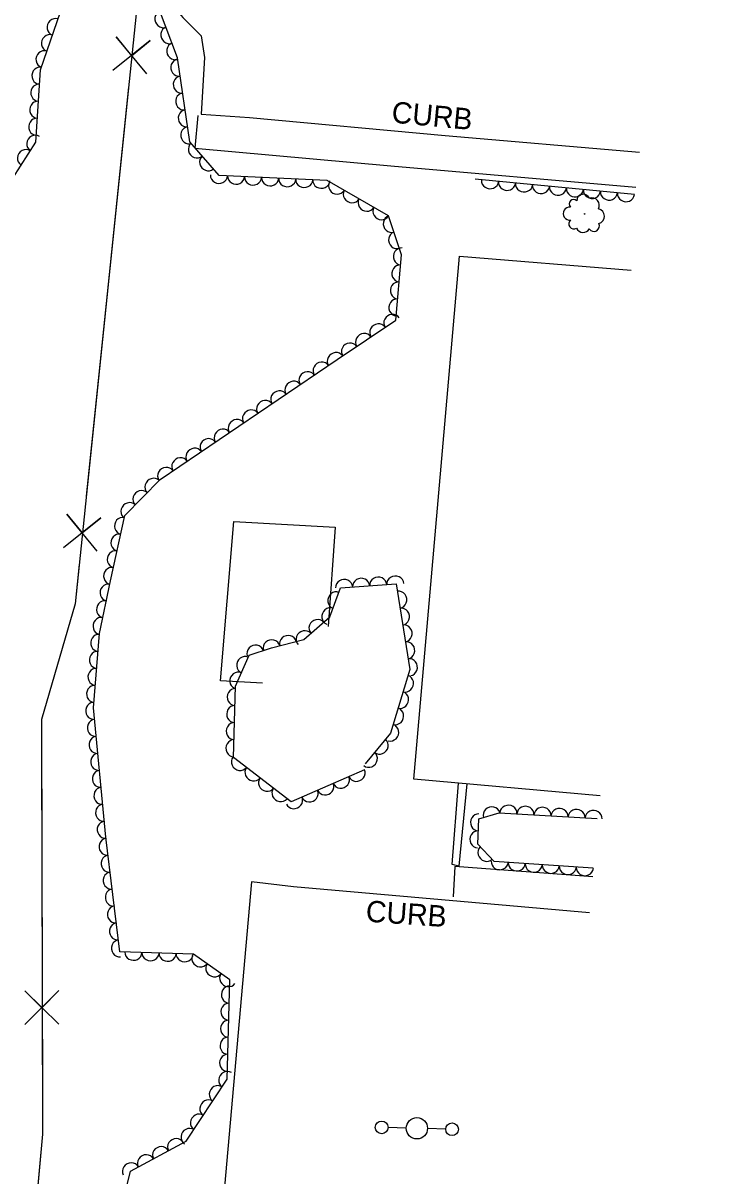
# Model space of a CAD drawing. Extents: x 1722896 to 1754269, y 648279 to 666297.
# Drawn here: x 1753980.3 to 1754145.5, y 653879.4 to 654149.6 of the extents above; entities that cross this region are included whole.
import ezdxf

# ---------------------------------------------------------------- set-up
doc = ezdxf.new("R2010")
doc.units = 0
for name, color, linetype in [('DESIGN - CENTERLINE - Proposed Text', 7, 'Continuous'), ('DESIGN - SCRATCH - User 1', 7, 'Continuous'), ('SURVEY - CENTERLINE - Preliminary Text', 7, 'Continuous'), ('SURVEY - DTM - Breaklines', 7, 'Continuous'), ('SURVEY - VEGETATION - Features with Text', 7, 'Continuous')]:
    doc.layers.add(name, color=color, linetype=linetype)

msp = doc.modelspace()

# ---------------------------------------------------------------- linework, layer by layer
at = {"layer": 'DESIGN - CENTERLINE - Proposed Text'}
for points in [[(1754086.74, 654984.27), (1754081.58, 654936.91), (1754076.76, 654892.09), (1754070.63, 654830.18), (1754065.84, 654781.45), (1754062.33, 654743.83), (1754058.83, 654686.74), (1754054.63, 654643.92), (1754047.01, 654566.87), (1754011.15, 654193.48), (1753992.53, 654013.5), (1753984.63, 653986.33), (1753984.9, 653889.16), (1753981.03, 653847.44)], [(1754009.3, 654137.71), (1754002.16, 654146.39), (1754005.73, 654142), (1754010.12, 654145.57), (1754001.34, 654138.53)], [(1754005.06, 654134.63), (1754000.29, 654088.47)], [(1754021.32, 654127.95), (1754020.61, 654120.28), (1754066.51, 654116.21), (1754123.93, 654111.16)], [(1754115.57, 653968.45), (1754071.91, 653972.39), (1754082.6, 654095.03), (1754122.84, 654091.71)], [(1754000.29, 654088.47), (1753995.14, 654038.74)], [(1753997.72, 654025.81), (1753990.58, 654034.49), (1753994.15, 654030.1), (1753998.54, 654033.66), (1753989.77, 654026.63)], [(1754036.48, 653994.9), (1754026.6, 653995.47), (1754029.73, 654032.8), (1754053.44, 654031.43), (1754051.87, 654008.17)], [(1753993.48, 654022.72), (1753992.53, 654013.5), (1753984.63, 653986.33), (1753984.65, 653977.5)], [(1753984.65, 653977.5), (1753984.79, 653927.5)], [(1754082.46, 653951.97), (1754080.92, 653952.34), (1754082.41, 653971.44)], [(1754084.31, 653971.27), (1754082.46, 653951.97)], [(1754113.9, 653949.48), (1754081.55, 653951.88), (1754081.14, 653944.82)], [(1753988.73, 653914.91), (1753980.71, 653922.79), (1753984.72, 653918.8), (1753988.71, 653922.81), (1753980.73, 653914.89)], [(1753984.84, 653911.4), (1753984.9, 653889.16), (1753982.67, 653865.1)]]:
    msp.add_lwpolyline(points, dxfattribs=at)
at = {"layer": 'SURVEY - CENTERLINE - Preliminary Text'}
for points in [[(1754145.54, 654402.02), (1754103.78, 654406.14), (1754066.11, 654409.69), (1754046.41, 654411.45), (1754039.76, 654412.22), (1754020.71, 654235.69), (1754016.81, 654188.85), (1754014.25, 654162.1), (1754014.19, 654157.31), (1754015.01, 654154.21), (1754017.8, 654150.93), (1754022.1, 654146.65), (1754022.85, 654141.6), (1754022.07, 654128.32), (1754033.37, 654127.5), (1754079.29, 654123.29), (1754124.78, 654119.37)], [(1754113.06, 653941.07), (1754043.68, 653947.17), (1754033.85, 653948.32), (1754027.55, 653876.84), (1754022.68, 653823.23), (1754016.85, 653762.58), (1754035.53, 653760.12), (1754101.51, 653752.54)]]:
    msp.add_lwpolyline(points, dxfattribs=at)
at = {"layer": 'SURVEY - DTM - Breaklines'}
for p, q in [((1754070.13, 653890.58), (1754065.88, 653890.69)), ((1754079.38, 653890.34), (1754075.13, 653890.45))]:
    msp.add_line(p, q, dxfattribs=at)
for centre, radius in [((1754064.38, 653890.73), 1.5), ((1754072.63, 653890.52), 2.5), ((1754080.88, 653890.3), 1.5)]:
    msp.add_circle(centre, radius, dxfattribs=at)
at = {"layer": 'SURVEY - VEGETATION - Features with Text'}
for points in [[(1753940.34, 654014.62), (1753944.12, 654036.02), (1753949.84, 654053.02), (1753952.49, 654072.42), (1753960.64, 654092.78), (1753974.22, 654107.66), (1753983.29, 654121.71), (1753984.37, 654138.66), (1753996.03, 654172.52), (1754002.26, 654200.07), (1754008.02, 654230.15), (1753999.71, 654243.11), (1753997.68, 654262.23), (1754000.46, 654289.38), (1754000.4, 654319), (1754001.79, 654362.25), (1754003.12, 654388.23), (1754007.11, 654424.85)], [(1754003.64, 653872.83), (1754005.5, 653880.49), (1754018.58, 653887.5), (1754028.18, 653902.05), (1754028.79, 653925.34), (1754020.25, 653931.38), (1754003.04, 653931.88), (1753999.75, 653958.79), (1753996.81, 653989.08), (1753998.23, 654006.54), (1754000.84, 654018.89), (1754004.17, 654034.22), (1754012.48, 654042.66), (1754053.96, 654070.74), (1754067.67, 654080), (1754069.04, 654095.32), (1754066, 654104.46), (1754051.64, 654112.71), (1754026.25, 654113.94), (1754019.39, 654121.82), (1754016.49, 654141.46), (1754010.76, 654156.91)], [(1754123.63, 654109.45), (1754086.31, 654113.01)], [(1754060.37, 653974.57), (1754043.18, 653967.05), (1754029.68, 653977.45), (1754030.1, 653994.17), (1754033.31, 654001.42), (1754038.55, 654003.15), (1754046.16, 654005.15), (1754052.19, 654010.45), (1754054.76, 654017.27), (1754067.81, 654018.14), (1754070.96, 653998.09), (1754066.45, 653983.17), (1754060.54, 653976)], [(1754113.99, 653951.48), (1754090.73, 653953.11), (1754086.89, 653957.14), (1754087.12, 653963.06), (1754091.89, 653964.52), (1754114.88, 653963.12)]]:
    msp.add_lwpolyline(points, dxfattribs=at)
msp.add_circle((1754111.93, 654104.91), 0.0537, dxfattribs=at)
for centre, radius, start, end in [((1754109.37, 654107.24), 1.06, 44.9744, 223.72), ((1754111.66, 654107.97), 1.54, 22.8582, 179.6471), ((1754113.66, 654106.92), 1.75, 331.911, 109.4352), ((1754108.47, 654104.98), 1.54, 84.9951, 278.4148), ((1754114.86, 654104.39), 1.74, 282.8068, 78.6453), ((1754109.41, 654102.53), 1.17, 127.6137, 304.9329), ((1754111.61, 654102.22), 1.66, 202.9008, 329.7465), ((1754114.12, 654102.08), 1.29, 213.0597, 28.06)]:
    msp.add_arc(centre, radius, start, end, dxfattribs=at)
for centre, major_axis in [((1754013.12, 654150.55), (-0.7, 1.88)), ((1753987.84, 654148.73), (0.65, 1.89)), ((1753986.53, 654144.95), (0.65, 1.89)), ((1754014.51, 654146.8), (-0.7, 1.88)), ((1753985.23, 654141.17), (0.65, 1.89)), ((1754015.9, 654143.05), (-0.7, 1.88)), ((1754016.83, 654139.18), (-0.29, 1.98)), ((1753984.28, 654137.31), (0.13, 2)), ((1753984.03, 654133.32), (0.13, 2)), ((1754017.41, 654135.22), (-0.29, 1.98)), ((1754018, 654131.27), (-0.29, 1.98)), ((1753983.78, 654129.33), (0.13, 2)), ((1753983.52, 654125.34), (0.13, 2)), ((1754018.58, 654127.31), (-0.29, 1.98)), ((1754019.16, 654123.35), (-0.29, 1.98)), ((1753983.09, 654121.4), (1.08, 1.68)), ((1753980.92, 654118.04), (1.08, 1.68)), ((1754021, 654119.97), (-1.31, 1.51)), ((1754023.63, 654116.95), (-1.31, 1.51)), ((1754026.25, 654113.94), (-2, 0.1)), ((1754030.25, 654113.75), (-2, 0.1)), ((1754034.24, 654113.55), (-2, 0.1)), ((1754038.24, 654113.36), (-2, 0.1)), ((1754042.24, 654113.17), (-2, 0.1)), ((1754046.23, 654112.98), (-2, 0.1)), ((1754050.23, 654112.78), (-2, 0.1)), ((1754053.88, 654111.43), (-1.73, 1)), ((1754089.78, 654112.68), (-1.99, 0.19)), ((1754093.76, 654112.3), (-1.99, 0.19)), ((1754097.75, 654111.92), (-1.99, 0.19)), ((1754101.73, 654111.54), (-1.99, 0.19)), ((1754105.71, 654111.16), (-1.99, 0.19)), ((1754109.69, 654110.78), (-1.99, 0.19)), ((1754057.35, 654109.43), (-1.73, 1)), ((1754060.82, 654107.44), (-1.73, 1)), ((1754113.67, 654110.4), (-1.99, 0.19)), ((1754117.66, 654110.02), (-1.99, 0.19)), ((1754121.64, 654109.64), (-1.99, 0.19)), ((1754064.28, 654105.45), (-1.73, 1)), ((1754066.64, 654102.54), (-0.63, 1.9)), ((1754067.9, 654098.75), (-0.63, 1.9)), ((1754069.01, 654094.94), (0.18, 1.99)), ((1754068.65, 654090.95), (0.18, 1.99)), ((1754068.3, 654086.97), (0.18, 1.99)), ((1754067.94, 654082.98), (0.18, 1.99)), ((1754066.84, 654079.44), (1.66, 1.12)), ((1754063.53, 654077.2), (1.66, 1.12)), ((1754060.21, 654074.96), (1.66, 1.12)), ((1754056.9, 654072.72), (1.66, 1.12)), ((1754050.27, 654068.24), (1.66, 1.12)), ((1754053.58, 654070.48), (1.66, 1.12)), ((1754046.96, 654066), (1.66, 1.12)), ((1754043.64, 654063.76), (1.66, 1.12)), ((1754040.33, 654061.51), (1.66, 1.12)), ((1754037.02, 654059.27), (1.66, 1.12)), ((1754030.39, 654054.79), (1.66, 1.12)), ((1754033.71, 654057.03), (1.66, 1.12)), ((1754027.08, 654052.54), (1.66, 1.12)), ((1754023.77, 654050.3), (1.66, 1.12)), ((1754020.46, 654048.06), (1.66, 1.12)), ((1754017.15, 654045.82), (1.66, 1.12)), ((1754013.83, 654043.57), (1.66, 1.12)), ((1754010.82, 654040.97), (1.4, 1.43)), ((1754008.01, 654038.12), (1.4, 1.43)), ((1754005.21, 654035.27), (1.4, 1.43)), ((1754003.63, 654031.75), (0.42, 1.95)), ((1754002.79, 654027.84), (0.42, 1.95)), ((1754001.94, 654023.94), (0.42, 1.95)), ((1754001.09, 654020.03), (0.42, 1.95)), ((1754055.59, 654017.33), (2, 0.13)), ((1754059.58, 654017.59), (2, 0.13)), ((1754063.57, 654017.86), (2, 0.13)), ((1754067.56, 654018.13), (2, 0.13)), ((1754000.26, 654016.11), (0.41, 1.96)), ((1754053.64, 654014.31), (0.71, 1.87)), ((1754068.39, 654014.44), (0.31, -1.98)), ((1753999.43, 654012.2), (0.41, 1.96)), ((1754052.23, 654010.57), (0.71, 1.87)), ((1754069.01, 654010.49), (0.31, -1.98)), ((1753998.6, 654008.29), (0.41, 1.96)), ((1754049.28, 654007.89), (1.5, 1.32)), ((1754069.63, 654006.54), (0.31, -1.98)), ((1753998.05, 654004.33), (0.16, 1.99)), ((1754042.44, 654004.17), (1.93, 0.51)), ((1754046.27, 654005.25), (1.5, 1.32)), ((1754034.77, 654001.9), (1.9, 0.63)), ((1754038.57, 654003.15), (1.93, 0.51)), ((1754070.25, 654002.58), (0.31, -1.98)), ((1753997.73, 654000.35), (0.16, 1.99)), ((1754032.31, 653999.17), (0.81, 1.83)), ((1754070.87, 653998.63), (0.31, -1.98)), ((1753997.4, 653996.36), (0.16, 1.99)), ((1754030.69, 653995.51), (0.81, 1.83)), ((1754069.96, 653994.79), (-0.58, -1.91)), ((1753997.08, 653992.37), (0.16, 1.99)), ((1754030.04, 653991.64), (0.05, 2)), ((1754068.8, 653990.96), (-0.58, -1.91)), ((1753996.88, 653988.39), (-0.19, 1.99)), ((1754029.93, 653987.64), (0.05, 2)), ((1754067.65, 653987.13), (-0.58, -1.91)), ((1753997.27, 653984.41), (-0.19, 1.99)), ((1754029.83, 653983.64), (0.05, 2)), ((1754066.49, 653983.3), (-0.58, -1.91)), ((1753997.65, 653980.42), (-0.19, 1.99)), ((1754029.73, 653979.64), (0.05, 2)), ((1754063.99, 653980.19), (-1.27, -1.54)), ((1754061.45, 653977.1), (-1.27, -1.54)), ((1753998.04, 653976.44), (-0.19, 1.99)), ((1754031.11, 653976.34), (-1.58, 1.22)), ((1753998.43, 653972.46), (-0.19, 1.99)), ((1754034.28, 653973.9), (-1.58, 1.22)), ((1754058.54, 653973.76), (-1.83, -0.8)), ((1753998.81, 653968.48), (-0.19, 1.99)), ((1754037.45, 653971.46), (-1.58, 1.22)), ((1754051.21, 653970.56), (-1.83, -0.8)), ((1754054.87, 653972.16), (-1.83, -0.8)), ((1754040.61, 653969.02), (-1.58, 1.22)), ((1754043.88, 653967.35), (-1.83, -0.8)), ((1754047.54, 653968.95), (-1.83, -0.8)), ((1753999.2, 653964.5), (-0.19, 1.99)), ((1754090.17, 653963.99), (1.91, 0.59)), ((1754094.09, 653964.39), (2, -0.12)), ((1754098.08, 653964.14), (2, -0.12)), ((1754102.08, 653963.9), (2, -0.12)), ((1754106.07, 653963.65), (2, -0.12)), ((1754110.06, 653963.41), (2, -0.12)), ((1754114.05, 653963.17), (2, -0.12)), ((1753999.58, 653960.52), (-0.19, 1.99)), ((1754087.09, 653962.25), (0.08, 2)), ((1754086.94, 653958.25), (0.08, 2)), ((1754000.02, 653956.54), (-0.24, 1.99)), ((1754000.51, 653952.57), (-0.24, 1.99)), ((1754088.88, 653955.05), (-1.38, 1.45)), ((1754092.05, 653953.02), (-2, 0.14)), ((1754096.04, 653952.74), (-2, 0.14)), ((1754100.03, 653952.46), (-2, 0.14)), ((1754104.02, 653952.18), (-2, 0.14)), ((1754108.01, 653951.9), (-2, 0.14)), ((1754112, 653951.62), (-2, 0.14)), ((1754001, 653948.6), (-0.24, 1.99)), ((1754001.48, 653944.63), (-0.24, 1.99)), ((1754001.97, 653940.66), (-0.24, 1.99)), ((1754002.45, 653936.69), (-0.24, 1.99)), ((1754002.94, 653932.72), (-0.24, 1.99)), ((1754006.19, 653931.79), (-2, 0.06)), ((1754010.19, 653931.68), (-2, 0.06)), ((1754014.19, 653931.56), (-2, 0.06)), ((1754018.19, 653931.44), (-2, 0.06)), ((1754021.83, 653930.27), (-1.63, 1.16)), ((1754025.1, 653927.95), (-1.63, 1.16)), ((1754028.36, 653925.64), (-1.63, 1.16)), ((1754028.7, 653921.87), (0.05, 2)), ((1754028.59, 653917.87), (0.05, 2)), ((1754028.49, 653913.87), (0.05, 2)), ((1754028.38, 653909.87), (0.05, 2)), ((1754028.28, 653905.87), (0.05, 2)), ((1754028.08, 653901.9), (1.1, 1.67)), ((1754025.88, 653898.56), (1.1, 1.67)), ((1754023.68, 653895.22), (1.1, 1.67)), ((1754021.48, 653891.89), (1.1, 1.67)), ((1754019.27, 653888.55), (1.1, 1.67)), ((1754016.16, 653886.2), (1.76, 0.94)), ((1754009.11, 653882.43), (1.76, 0.94)), ((1754012.63, 653884.32), (1.76, 0.94)), ((1754005.58, 653880.54), (1.76, 0.94))]:
    msp.add_ellipse(centre, major_axis=major_axis, ratio=0.940188, start_param=0, end_param=3.141593, dxfattribs=at)

# ---------------------------------------------------------------- texts
at = {"layer": 'DESIGN - SCRATCH - User 1'}
for rotation, p in [(354.6601, (1754066.56, 654126.33)), (356.053, (1754060.54, 653938.99))]:
    msp.add_text('CURB', height=5, rotation=rotation, dxfattribs=at).set_placement(p)

doc.saveas('drawing.dxf')
